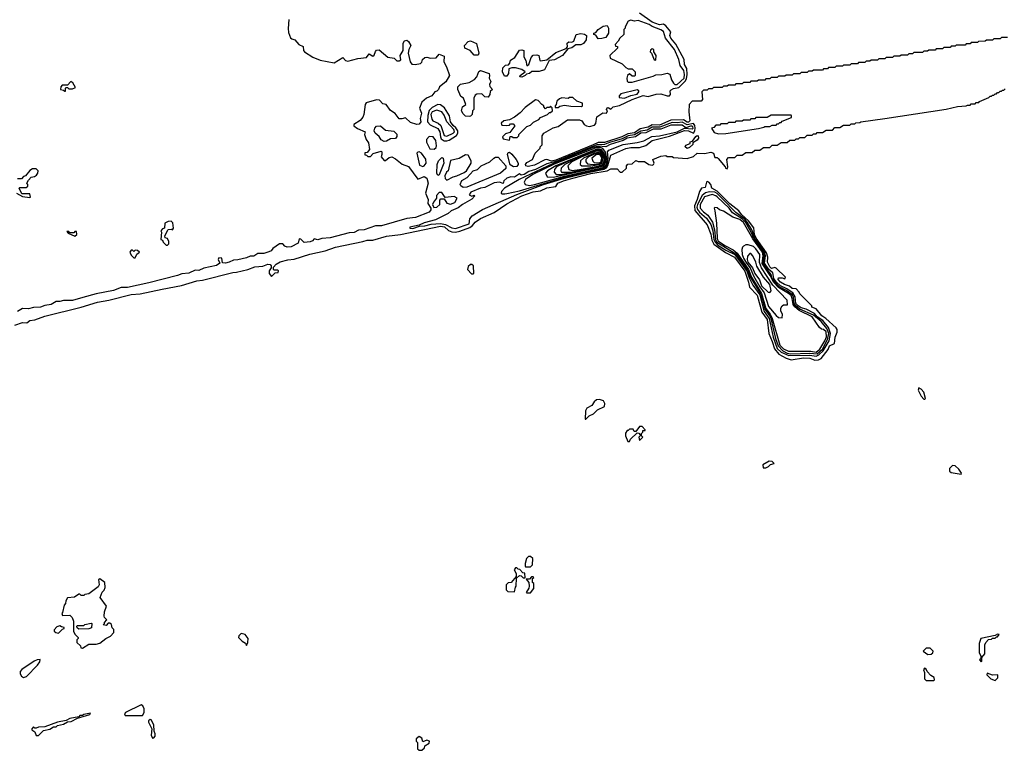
# Model space of a CAD drawing. Extents: x 2889633 to 3052318, y 540750 to 918690.
# Tile 501 of 656: x 2990304 to 2998169, y 792302 to 798142. Entities that reach past the tile are written whole.
import ezdxf

# ---------------------------------------------------------------- set-up
doc = ezdxf.new("R2010")
doc.units = 0

msp = doc.modelspace()

# ---------------------------------------------------------------- linework, layer by layer
at = {"layer": '0CON02XD'}
for points in [[(2992453.8, 798145), (2992447.7, 798072.3), (2992450.3, 798040.3), (2992467.5, 797997.5), (2992478.3, 797988.3), (2992502.5, 797982.5), (2992533.6, 797943.6), (2992568.3, 797928.3), (2992570, 797895), (2992580, 797885), (2992645, 797843.1), (2992705, 797818.6), (2992815, 797796.7), (2992885, 797840), (2992907, 797817), (2992925, 797810), (2993005, 797832.5), (2993075, 797840), (2993095, 797870), (2993125, 797850), (2993135, 797860), (2993145, 797887.5), (2993155, 797897.5), (2993175, 797902.5), (2993243.9, 797843.9), (2993293.9, 797833.9), (2993315, 797813.3), (2993335, 797812.5), (2993347.5, 797822.5), (2993342.5, 797855), (2993367.5, 797895), (2993367.5, 797955), (2993377, 797973), (2993395, 797977.5), (2993409.3, 797969.3), (2993427.5, 797935), (2993412.5, 797905), (2993407.5, 797875), (2993422.5, 797805), (2993437, 797787), (2993463.6, 797783.6), (2993505, 797793.3), (2993515.9, 797804.1), (2993522.5, 797825), (2993540.8, 797839.2), (2993555, 797842), (2993585, 797833.8), (2993631.7, 797838.3), (2993655, 797867.5), (2993695, 797850), (2993691.2, 797805), (2993712, 797765), (2993736.7, 797695), (2993706.7, 797645), (2993657.5, 797605), (2993650, 797585), (2993635, 797570), (2993620, 797565), (2993596.4, 797533.6), (2993552.5, 797515), (2993516.1, 797483.9), (2993498, 797435), (2993512, 797395), (2993503.6, 797353.6), (2993506.7, 797325), (2993495, 797306.7), (2993475, 797306), (2993425, 797321.4), (2993385, 797358.8), (2993355, 797349.2), (2993335, 797351.2), (2993301.7, 797391.7), (2993265, 797417.5), (2993230, 797465), (2993205, 797470), (2993177.9, 797497.9), (2993155, 797501.9), (2993072.3, 797477.7), (2993063.3, 797465), (2993053.3, 797385), (2993045, 797362.5), (2993024.1, 797335.9), (2992972.5, 797305), (2992973.6, 797293.6), (2993002.4, 797272.4), (2993062.5, 797245), (2993057.5, 797225), (2993070, 797185), (2993088.8, 797158.8), (2993096.7, 797105), (2993078.3, 797081.7), (2993061.7, 797078.3), (2993061.7, 797061.7), (2993075, 797060), (2993085, 797050), (2993105, 797050), (2993126.4, 797073.6), (2993191.7, 797091.7), (2993197.5, 797085), (2993197.5, 797065), (2993190, 797045), (2993215, 797016.7), (2993225, 797016.7), (2993255, 797042), (2993275, 797047.5), (2993305, 797030), (2993358.9, 796988.9), (2993408.3, 796968.3), (2993485, 796866.7), (2993535, 796890), (2993555, 796876.7), (2993565.8, 796835.8), (2993546.2, 796755), (2993566.2, 796705), (2993562.7, 796672.7), (2993586.9, 796635), (2993587.1, 796622.9), (2993575.8, 796604.2), (2993465, 796562.5), (2993395, 796552), (2993195, 796495.6), (2993145, 796493.8), (2993055, 796464), (2993011.2, 796458.8), (2992975, 796442.5), (2992935, 796440), (2992785, 796398.6), (2992716.4, 796393.6), (2992683.9, 796383.9), (2992655, 796390), (2992642.5, 796375), (2992625, 796366.7), (2992575, 796362.5), (2992548.3, 796388.3), (2992535, 796390), (2992527.5, 796355), (2992472.7, 796327.3), (2992440, 796325), (2992421.7, 796331.7), (2992405, 796350), (2992378.3, 796351.7), (2992327, 796313), (2992312.5, 796295), (2992295, 796286.7), (2992255, 796273.8), (2992205, 796273.3), (2992175, 796252), (2992145, 796253.3), (2992115, 796240), (2992045, 796222), (2992010.7, 796219.3), (2991977, 796203), (2991946.4, 796196.4), (2991925, 796200), (2991917.5, 796237.5), (2991895, 796240), (2991890, 796225), (2991902.5, 796195), (2991875, 796178), (2991775, 796156.7), (2991735, 796138), (2991705, 796140), (2991654.2, 796115.8), (2991597.7, 796112.3), (2991565, 796097.1), (2991335, 796039.2), (2991165, 796001.2), (2991115, 796001.2), (2991052.7, 795977.3), (2990915, 795951.2), (2990807.7, 795922.3), (2990725, 795899.2), (2990655, 795898.8), (2990625, 795890), (2990595, 795890), (2990554.1, 795865.9), (2990505, 795858), (2990470, 795845), (2990415, 795842), (2990375, 795830.8), (2990327, 795833), (2990285, 795810)], [(2998195, 798000), (2998145, 798000), (2998135, 797990), (2998085, 797990), (2998075, 797980), (2998025, 797980), (2998015, 797970), (2997961.7, 797968.3), (2997955, 797960), (2997905, 797960), (2997895, 797950), (2997865, 797950), (2997855, 797940), (2997785, 797940), (2997775, 797930), (2997745, 797930), (2997735, 797920), (2997685, 797920), (2997675, 797910), (2997625, 797910), (2997615, 797900), (2997565, 797900), (2997555, 797890), (2997525, 797890), (2997515, 797880), (2997445, 797880), (2997435, 797870), (2997405, 797870), (2997395, 797860), (2997345, 797860), (2997335, 797850), (2997285, 797850), (2997275, 797840), (2997225, 797840), (2997215, 797830), (2997165, 797830), (2997155, 797820), (2997105, 797820), (2997095, 797810), (2997065, 797810), (2997055, 797800), (2997005, 797800), (2996995, 797790), (2996945, 797790), (2996935, 797780), (2996885, 797780), (2996875, 797770), (2996825, 797770), (2996815, 797760), (2996765, 797760), (2996755, 797750), (2996725, 797750), (2996715, 797740), (2996645, 797740), (2996635, 797730), (2996605, 797730), (2996595, 797720), (2996545, 797720), (2996535, 797710), (2996485, 797710), (2996475, 797700), (2996425, 797700), (2996415, 797690), (2996365, 797690), (2996355, 797680), (2996305, 797680), (2996295, 797670), (2996265, 797670), (2996255, 797660), (2996205, 797660), (2996195, 797650), (2996145, 797650), (2996135, 797640), (2996085, 797640), (2996075, 797630), (2996025, 797630), (2996015, 797620), (2995965, 797620), (2995955, 797610), (2995925, 797610), (2995915, 797600), (2995845, 797600), (2995835, 797590), (2995805, 797590), (2995795, 797580), (2995765, 797580), (2995752.5, 797565), (2995756.7, 797505), (2995748.3, 797491.7), (2995675, 797490), (2995652.5, 797465), (2995648.8, 797405), (2995656, 797335), (2995645, 797323.1), (2995635, 797322.2), (2995605, 797341.9), (2995505, 797340), (2995415, 797300), (2995355, 797303.3), (2995325, 797284.4), (2995261.1, 797268.9), (2995215, 797238.9), (2995160.8, 797229.2), (2995113.3, 797205), (2994975, 797160.9), (2994925, 797161.2), (2994885, 797142.8), (2994585, 797019.1), (2994552.4, 797012.4), (2994515, 797026), (2994497.3, 797022.7), (2994415, 796980.8), (2994365, 796968), (2994346.7, 796975), (2994343.9, 796986.1), (2994355, 797000), (2994400, 797025), (2994420, 797075), (2994460, 797115), (2994460, 797125), (2994477, 797143), (2994477, 797213), (2994490, 797235), (2994565, 797277.5), (2994605, 797290), (2994678.3, 797341.7), (2994775, 797342.5), (2994793, 797333), (2994812.5, 797305), (2994830, 797295), (2994855, 797290), (2994895, 797298.8), (2994906.7, 797313.3), (2994914.3, 797365.7), (2994963, 797397), (2994990, 797395), (2995000, 797415), (2994990, 797425), (2994995, 797437.5), (2995005, 797440), (2995025, 797427.5), (2995044.2, 797445.8), (2995095, 797455.7), (2995195, 797504.2), (2995285, 797537.5), (2995325, 797527.5), (2995387, 797547), (2995425, 797550), (2995475, 797532.5), (2995495, 797532.5), (2995502.5, 797545), (2995500, 797575), (2995507, 797583), (2995525, 797593.3), (2995568.3, 797601.7), (2995619.4, 797650.6), (2995629.6, 797670.4), (2995634.4, 797705), (2995632, 797752), (2995614, 797785), (2995612, 797825), (2995545, 797946.7), (2995503.8, 797995), (2995496.2, 798015), (2995504.2, 798045), (2995465, 798093.8), (2995445, 798107.5), (2995415, 798102.5), (2995355, 798121.9), (2995253.6, 798193.6)], [(2995555, 797623.3), (2995611.9, 797675), (2995614.5, 797704.5), (2995608.9, 797735), (2995580, 797775), (2995570, 797825), (2995534.2, 797904.2), (2995462, 797995), (2995445, 798047.5), (2995425, 798062), (2995355, 798086.7), (2995332.5, 798105), (2995245, 798136.7), (2995215, 798130), (2995185, 798137.5), (2995165, 798130), (2995140, 798085), (2995140, 798075), (2995130, 798065), (2995130, 798025), (2995097.5, 797995), (2995085, 797970), (2995060, 797945), (2995061.7, 797931.7), (2995078.3, 797928.3), (2995080, 797915), (2995017.5, 797855), (2995020, 797835), (2995115, 797790), (2995145, 797760), (2995165, 797750), (2995195, 797750), (2995220, 797725), (2995220, 797695), (2995215, 797690), (2995195, 797690), (2995175, 797710), (2995160, 797695), (2995152.5, 797675), (2995155, 797650), (2995165, 797642.5), (2995196.4, 797643.6), (2995365, 797690), (2995385, 797702.5), (2995433, 797703), (2995475, 797716.2), (2995497.1, 797707.1), (2995510.9, 797660.9), (2995525.8, 797635), (2995535.6, 797625.6), (2995555, 797623.3)], [(2994925, 797990), (2994905, 798020), (2994890, 798025), (2994890, 798035), (2994905, 798040), (2994923.8, 798065), (2994965, 798091.2), (2994995, 798096.7), (2995006.7, 798075), (2995007.5, 798035), (2994985, 798000), (2994955, 797992.5), (2994925, 797990)], [(2993965, 797860), (2993935, 797860), (2993902.5, 797895), (2993858.8, 797915), (2993856.7, 797935), (2993885, 797967.5), (2993905, 797972.5), (2993953, 797953), (2993972.5, 797875), (2993965, 797860)], [(2994315, 797682.5), (2994300, 797685), (2994302.5, 797695), (2994340, 797725), (2994313.9, 797743.9), (2994265, 797757.5), (2994235, 797757.5), (2994211.7, 797748.3), (2994207, 797713), (2994195, 797690), (2994175, 797690), (2994160, 797725), (2994161.7, 797758.3), (2994185, 797780), (2994208.3, 797781.7), (2994220, 797795), (2994225, 797820), (2994259.3, 797840.7), (2994295, 797897.5), (2994315, 797902.5), (2994330, 797895), (2994330, 797845), (2994347, 797817), (2994355, 797772.5), (2994370, 797785), (2994389.3, 797840.7), (2994405, 797860), (2994435, 797862.5), (2994450, 797855), (2994457.5, 797817.5), (2994465, 797812.5), (2994515, 797822.5), (2994585, 797879.2), (2994668.3, 797911.7), (2994680, 797925), (2994676.7, 797955), (2994690, 797965), (2994715, 797963.3), (2994729.3, 797970.7), (2994750, 798025), (2994785, 798033.3), (2994815, 798027.5), (2994832.5, 798015), (2994828.8, 797981.2), (2994808.1, 797951.9), (2994785, 797941.2), (2994745, 797942.5), (2994715, 797917.5), (2994681.7, 797908.3), (2994640, 797855), (2994575, 797822), (2994533.3, 797816.7), (2994495, 797742.5), (2994453, 797727), (2994395, 797727.5), (2994375, 797712.5), (2994351.7, 797708.3), (2994340, 797695), (2994315, 797682.5)], [(2995385, 797820), (2995387, 797857), (2995370, 797885), (2995370, 797905), (2995355, 797910), (2995341.7, 797898.3), (2995340, 797885), (2995350, 797875), (2995371.7, 797821.7), (2995385, 797820)], [(2993895, 797367.5), (2993865, 797370), (2993845, 797390), (2993833, 797413), (2993840, 797445), (2993867.5, 797465), (2993850, 797515), (2993828.3, 797528.3), (2993802.5, 797585), (2993802.5, 797605), (2993825, 797627.5), (2993895, 797640), (2993936.1, 797663.9), (2993954.2, 797685.8), (2993971.7, 797728.3), (2993985, 797737.5), (2994053.6, 797713.6), (2994057.5, 797695), (2994052.5, 797675), (2994067.5, 797647.5), (2994057.5, 797625), (2994058.3, 797608.3), (2994080, 797585), (2994061.7, 797568.3), (2994060, 797545), (2994045, 797522.5), (2994020, 797525), (2993995, 797550), (2993955, 797547.5), (2993940.7, 797539.3), (2993930, 797515), (2993930, 797425), (2993920, 797415), (2993917.5, 797385), (2993905, 797372.5), (2993895, 797367.5)], [(2990670, 797570), (2990670, 797595), (2990675, 797600), (2990685, 797600), (2990695, 797590), (2990725, 797590), (2990748.3, 797601.7), (2990728.3, 797638.3), (2990712.5, 797647.5), (2990685, 797620), (2990641.7, 797618.3), (2990633, 797607), (2990630, 797585), (2990655, 797580), (2990665, 797570), (2990670, 797570)], [(2995135, 797514), (2995185, 797536.7), (2995235, 797547.5), (2995250, 797565), (2995250, 797575), (2995235, 797582.5), (2995105, 797550), (2995092.5, 797535), (2995091.7, 797521.7), (2995135, 797514)], [(2997215, 797352.5), (2997703, 797427), (2997795, 797447.5), (2997865, 797453.3), (2997875, 797460), (2997895, 797460), (2997905, 797470), (2997935, 797470), (2997945, 797480), (2997965, 797480), (2997971.7, 797488.3), (2998045, 797520), (2998055, 797530), (2998065, 797530), (2998075, 797540), (2998085, 797540), (2998095, 797550), (2998105, 797550), (2998115, 797560), (2998125, 797560), (2998135, 797570), (2998145, 797570), (2998155, 797580), (2998165, 797580), (2998175, 797590)], [(2994215, 797180), (2994221.7, 797208.3), (2994235, 797210), (2994245, 797200), (2994278.3, 797201.7), (2994290, 797215), (2994290, 797225), (2994355, 797290), (2994385, 797300), (2994407, 797323), (2994450, 797345), (2994465, 797360), (2994520, 797385), (2994535, 797400), (2994545, 797400), (2994560, 797415), (2994558.3, 797438.3), (2994545, 797450), (2994535, 797440), (2994515, 797440), (2994505, 797430), (2994490, 797445), (2994490, 797455), (2994473.6, 797463.6), (2994445, 797497.5), (2994425, 797502.5), (2994340.7, 797439.3), (2994301.7, 797398.3), (2994255, 797362.5), (2994217, 797343), (2994170, 797335), (2994150, 797315), (2994155, 797300), (2994195, 797297.5), (2994215, 797300), (2994225, 797310), (2994245, 797310), (2994260, 797295), (2994218.3, 797241.7), (2994185, 797230), (2994160, 797205), (2994165, 797190), (2994215, 797180)], [(2994605, 797440), (2994618.3, 797451.7), (2994655, 797460), (2994705, 797450), (2994791.7, 797448.3), (2994800, 797455), (2994800, 797475), (2994755, 797491.2), (2994721.7, 797521.7), (2994695, 797520), (2994685, 797512.5), (2994635, 797517.5), (2994615, 797510), (2994595, 797490), (2994590, 797465), (2994580, 797455), (2994581.7, 797441.7), (2994605, 797440)], [(2993715, 797173.3), (2993735, 797180), (2993792.7, 797217.3), (2993804, 797235), (2993802.5, 797255), (2993788.8, 797278.8), (2993765, 797297.1), (2993744.4, 797325), (2993736, 797375), (2993698.1, 797438.1), (2993665, 797461.2), (2993645, 797463.8), (2993599.5, 797440.5), (2993575, 797416.7), (2993563.1, 797376.9), (2993562, 797325), (2993581.7, 797301.7), (2993645, 797272.5), (2993660, 797245), (2993663.8, 797205), (2993671.2, 797191.2), (2993695, 797173.3), (2993715, 797173.3)], [(2993715, 797212), (2993767.5, 797235), (2993775.6, 797245), (2993771.9, 797265), (2993715.8, 797325), (2993695, 797380), (2993675, 797406.7), (2993635, 797418), (2993598.8, 797405), (2993586.9, 797385), (2993595, 797347.5), (2993605, 797333.3), (2993646, 797316), (2993668, 797298), (2993695, 797217.5), (2993715, 797212)], [(2990265, 795702), (2990325, 795720.8), (2990361.7, 795718.3), (2990385, 795739.2), (2990425, 795743.8), (2990505, 795772), (2990795, 795844), (2990925.8, 795884.2), (2991015, 795900), (2991195, 795946.2), (2991265, 795952), (2991440.8, 795989.2), (2991595, 796018.8), (2991720, 796055), (2991765, 796061.2), (2992005, 796121.2), (2992036.4, 796123.6), (2992125, 796146.2), (2992182.1, 796167.9), (2992246.4, 796173.6), (2992285, 796188), (2992305, 796186.7), (2992312.5, 796175), (2992311.7, 796158.3), (2992297.5, 796135), (2992297.5, 796115), (2992315, 796090), (2992345, 796120), (2992368.3, 796121.7), (2992370, 796135), (2992365, 796140), (2992335, 796140), (2992330, 796145), (2992330, 796165), (2992351.7, 796188.3), (2992385, 796206), (2992445, 796223.8), (2992495, 796228), (2992621.7, 796268.3), (2992745, 796293.8), (2992825, 796324), (2993045, 796370), (2993080.5, 796379.5), (2993125, 796381.2), (2993235, 796412), (2993345, 796424.2), (2993665, 796493.1), (2993696.9, 796486.9), (2993728.3, 796458.3), (2993755, 796445.8), (2993786, 796444), (2993819.2, 796450.8), (2993898.3, 796481.7), (2993921.4, 796498.6), (2993941.2, 796525), (2993985, 796552.5), (2994095, 796600), (2994195, 796670), (2994315.8, 796734.2), (2994405, 796766.2), (2994465, 796773.3), (2994515, 796797.5), (2994585, 796810), (2994602.5, 796835), (2994647.5, 796855), (2994722.5, 796875), (2994865, 796912.5), (2994996.4, 796933.6), (2995025, 796950), (2995075, 796950), (2995100, 796925), (2995115, 796923.3), (2995150, 796955), (2995150, 796975), (2995161.7, 796988.3), (2995195, 796990), (2995225, 797017.5), (2995245, 797010), (2995295, 797010), (2995330, 796985), (2995355, 796980), (2995367.5, 796985), (2995372.5, 796995), (2995360, 797025), (2995425, 797052.5), (2995465, 797057.5), (2995475, 797050), (2995515, 797050), (2995525, 797040), (2995635, 797033.8), (2995685, 797050), (2995715, 797076.7), (2995775, 797073.3), (2995825, 797082.5), (2995846.1, 797076.1), (2995855, 797040), (2995875, 797040), (2995883, 797033), (2995940, 796965), (2995942.5, 796955), (2995955, 796950), (2995960, 796965), (2995952.5, 797025), (2995965, 797040), (2996015, 797040), (2996035, 797060), (2996075, 797060), (2996105, 797080), (2996155, 797080), (2996175, 797100), (2996215, 797100), (2996245, 797120), (2996295, 797120), (2996315, 797140), (2996355, 797140), (2996385, 797160), (2996435, 797160), (2996455, 797180), (2996495, 797180), (2996505, 797190), (2996525, 797190), (2996535, 797200), (2996575, 797200), (2996595, 797220), (2996635, 797220), (2996645, 797230), (2996665, 797230), (2996675, 797240), (2996715, 797240), (2996745, 797260), (2996795, 797260), (2996815, 797280), (2996855, 797280), (2996885, 797300), (2996935, 797300), (2996945, 797310), (2996975, 797310), (2996983, 797317), (2997015, 797320), (2997023.6, 797326.4), (2997215, 797352.5)], [(2995885, 797230), (2995945, 797233.8), (2996206.4, 797273.6), (2996247, 797283), (2996255, 797290), (2996295, 797290), (2996315, 797300), (2996345, 797300), (2996355, 797310), (2996365, 797310), (2996375, 797320), (2996385, 797320), (2996395, 797330), (2996468.3, 797361.7), (2996470, 797375), (2996465, 797380), (2996305, 797380), (2996275, 797360), (2996185, 797360), (2996175, 797350), (2996145, 797350), (2996135, 797340), (2996085, 797340), (2996075, 797330), (2996025, 797330), (2996015, 797320), (2995965, 797320), (2995955, 797310), (2995905, 797310), (2995895, 797300), (2995865, 797300), (2995848.3, 797281.7), (2995830, 797275), (2995850.7, 797240.7), (2995885, 797230)], [(2993215, 797170), (2993191.2, 797181.2), (2993175, 797207.5), (2993143.3, 797235), (2993136.2, 797255), (2993140, 797275), (2993155, 797292.5), (2993185, 797294.2), (2993225, 797260), (2993291.7, 797251.7), (2993317.1, 797227.1), (2993315, 797207.5), (2993305, 797194), (2993265, 797189.2), (2993235, 797171.2), (2993215, 797170)], [(2993443.9, 796473.9), (2993498.3, 796491.7), (2993540, 796495), (2993591.2, 796508.8), (2993665, 796513.3), (2993703.9, 796506.1), (2993755, 796478.8), (2993785, 796474.2), (2993895, 796510), (2993898.3, 796551.7), (2993917.5, 796575), (2994000, 796625), (2994273.9, 796746.1), (2994488, 796825), (2994655.3, 796875.3), (2994856.2, 796925), (2994972.8, 796947.2), (2994990.5, 796959.5), (2995002.2, 796977.8), (2995025, 797058.8), (2995145, 797112), (2995185, 797122), (2995215, 797120.8), (2995255, 797122), (2995305, 797136), (2995355, 797175.7), (2995495, 797210.6), (2995615, 797255.4), (2995646.7, 797255), (2995685, 797236.2), (2995696.9, 797253.1), (2995699.1, 797275), (2995697.4, 797297.4), (2995685, 797312.9), (2995635, 797302.9), (2995595, 797322.2), (2995555, 797317.5), (2995515, 797321.1), (2995416, 797284), (2995355, 797283.8), (2995315, 797260.4), (2995265, 797252.5), (2995215, 797222.3), (2995165, 797213.2), (2995115, 797189.6), (2995015, 797161.5), (2994975, 797143.8), (2994915, 797142.2), (2994690.3, 797050.3), (2994595, 797012.2), (2994515, 796990), (2994423.3, 796945), (2994370, 796930), (2994334.2, 796904.2), (2994310.5, 796900.5), (2994295, 796910), (2994255, 796882.5), (2994226.4, 796886.4), (2994195, 796876.2), (2994170, 796855), (2994165, 796833.3), (2994135, 796842.5), (2994095, 796838), (2994018.8, 796801.2), (2993985, 796796.2), (2993907.5, 796765), (2993893.3, 796743.3), (2993915, 796732.5), (2993935, 796740), (2993940, 796735), (2993915, 796707.5), (2993840, 796665), (2993805, 796637.5), (2993750, 796615), (2993725, 796592.5), (2993625, 796542.5), (2993535, 796517.5), (2993495, 796500), (2993420, 796485), (2993420, 796475), (2993443.9, 796473.9)], [(2994155, 796750), (2994178.3, 796751.7), (2994195, 796752.5), (2994295, 796773.3), (2994658.6, 796885), (2994965.8, 796954.2), (2994988.5, 796971.5), (2994997.2, 796992.8), (2995004.1, 797035), (2994998.6, 797085), (2995010, 797100), (2995125, 797143.8), (2995235, 797160), (2995290, 797175), (2995352, 797208), (2995415, 797214.3), (2995555, 797246.4), (2995615, 797274.4), (2995675, 797269.2), (2995682, 797275), (2995681.4, 797285), (2995675, 797292.5), (2995661.7, 797291.7), (2995625, 797277.5), (2995595, 797298.6), (2995505, 797298.9), (2995425, 797267.8), (2995365, 797266.7), (2995305, 797236.9), (2995265, 797235.5), (2995222.8, 797207.2), (2995156.7, 797195), (2995125, 797175.6), (2995020, 797145), (2994985, 797125.7), (2994925, 797132.2), (2994885, 797121.3), (2994566.1, 796993.9), (2994293.9, 796866.1), (2994177.5, 796795), (2994151.7, 796768.3), (2994150, 796755), (2994155, 796750)], [(2993615, 797108.8), (2993629.2, 797120.8), (2993633.8, 797135), (2993627.7, 797177.7), (2993606.7, 797205), (2993575, 797210), (2993554.1, 797185.9), (2993552.5, 797162.5), (2993580, 797110), (2993615, 797108.8)], [(2995635, 797112.5), (2995620, 797125), (2995625, 797140), (2995658.3, 797151.7), (2995660, 797165), (2995678.3, 797171.7), (2995705, 797210), (2995715, 797217.5), (2995723, 797213), (2995726, 797195), (2995715, 797180), (2995681.7, 797158.3), (2995680, 797145), (2995655, 797120), (2995635, 797112.5)], [(2994375, 796816.2), (2994415, 796824.6), (2994655, 796890.5), (2994965, 796960.8), (2994987.2, 796982.8), (2994996.8, 797025), (2994983.6, 797083.6), (2994962.1, 797112.1), (2994941.5, 797121.5), (2994915, 797121.7), (2994572.2, 796987.8), (2994402.5, 796905), (2994343.3, 796865), (2994332.5, 796845), (2994340, 796825), (2994375, 796816.2)], [(2994565, 796884.7), (2994955, 796967.9), (2994975.8, 796984.2), (2994983.2, 797005), (2994986.8, 797035), (2994977.1, 797067.1), (2994951, 797101), (2994935, 797108.4), (2994915, 797108.2), (2994585, 796975.2), (2994520, 796935), (2994503.3, 796915), (2994516.4, 796886.4), (2994565, 796884.7)], [(2994625, 796904.2), (2994955, 796972.9), (2994972.3, 796987.7), (2994980.9, 797015), (2994982.3, 797035), (2994973.5, 797063.5), (2994946.9, 797096.9), (2994915, 797102.4), (2994795, 797058.3), (2994653.5, 796995), (2994591.9, 796965), (2994576.2, 796945), (2994573.3, 796925), (2994590, 796905), (2994625, 796904.2)], [(2993525, 796970), (2993535, 796973.3), (2993551.2, 796995), (2993547.7, 797027.7), (2993512.5, 797075), (2993495, 797086.7), (2993485, 797083.3), (2993476.7, 797075), (2993498.3, 796978.3), (2993525, 796970)], [(2993645, 796897.5), (2993636.7, 796915), (2993639.2, 796985), (2993648, 797015), (2993675, 797040), (2993686.7, 797035), (2993690.8, 796995), (2993655, 796902.5), (2993645, 796897.5)], [(2993715, 796860), (2993765, 796887.5), (2993795, 796893.3), (2993855, 796921.2), (2993873.3, 796935), (2993910, 796995), (2993908.9, 797015), (2993885, 797058.8), (2993865, 797061.2), (2993815, 797032), (2993744.1, 797015.9), (2993726.7, 796935), (2993713.3, 796925), (2993700, 796895), (2993703, 796873), (2993715, 796860)], [(2993845, 796801.2), (2993826.7, 796815), (2993823.3, 796825), (2993835, 796856.7), (2993878.8, 796881.2), (2993925, 796933.3), (2993960, 796945), (2993990, 796975), (2994060, 797005), (2994090, 797035), (2994105, 797042.5), (2994125, 797042.5), (2994187.5, 796975), (2994187.3, 796952.7), (2994144.2, 796915.8), (2993875, 796804), (2993845, 796801.2)], [(2994247.3, 796967.3), (2994221.7, 796981.7), (2994201.2, 797065), (2994205, 797080), (2994215, 797082.5), (2994235, 797068.8), (2994269.2, 797025), (2994286, 796995), (2994285.8, 796984.2), (2994275, 796968.8), (2994247.3, 796967.3)], [(2994705, 796924.8), (2994955, 796978), (2994971.1, 796995), (2994978.2, 797025), (2994966.8, 797066.8), (2994936.1, 797096.1), (2994905, 797094.6), (2994795, 797052.4), (2994656.9, 796985), (2994628.8, 796955), (2994626.7, 796935), (2994632.5, 796925), (2994705, 796924.8)], [(2994716.6, 796936.6), (2994775, 796944.5), (2994935, 796974.9), (2994955, 796983.3), (2994966.3, 796995), (2994974, 797025), (2994962.8, 797065), (2994935, 797091), (2994909.4, 797090.6), (2994795, 797046.4), (2994714.5, 797005), (2994682, 796975), (2994690, 796945), (2994716.6, 796936.6)], [(2994793.3, 796973.3), (2994865, 796973.9), (2994935, 796984.9), (2994955, 796996.1), (2994965.3, 797035), (2994945, 797072.6), (2994925, 797081.8), (2994895, 797075.4), (2994806.9, 797035), (2994782.5, 797015), (2994781.2, 796985), (2994793.3, 796973.3)], [(2994885, 796984.4), (2994935, 796991.5), (2994955, 797005.4), (2994957.3, 797045), (2994935, 797072.7), (2994915, 797075.4), (2994887.5, 797065), (2994847.1, 797045), (2994826.2, 797025), (2994826.1, 797006.1), (2994839.5, 796989.5), (2994885, 796984.4)], [(2994925, 796998.2), (2994945, 797004.8), (2994953.8, 797035), (2994945, 797054.6), (2994932.9, 797065), (2994910, 797065), (2994873.8, 797035), (2994880.5, 797010.5), (2994891.3, 797001.3), (2994925, 796998.2)], [(2990385, 796720), (2990390, 796725), (2990385, 796750), (2990321.7, 796751.7), (2990300, 796795), (2990305, 796800), (2990355, 796800), (2990368.3, 796811.7), (2990370, 796825), (2990360, 796835), (2990375, 796860), (2990395, 796882.5), (2990421.7, 796888.3), (2990439.3, 796900.7), (2990447.5, 796915), (2990450, 796935), (2990435, 796950), (2990405, 796950), (2990383.6, 796936.4), (2990350, 796895), (2990335, 796890), (2990318.3, 796871.7), (2990285, 796870)], [(2996655, 795420), (2996685, 795423.8), (2996706.7, 795435), (2996762.5, 795507.5), (2996773.3, 795535), (2996813.3, 795555), (2996818.8, 795605), (2996832.5, 795645), (2996832.5, 795665), (2996825, 795680), (2996743.9, 795753.9), (2996710, 795775), (2996665, 795830), (2996630, 795845), (2996630, 795855), (2996535, 795950), (2996530, 795965), (2996505, 795990), (2996475, 795993.8), (2996452.5, 796012.5), (2996412.5, 796025), (2996380, 796045), (2996363.3, 796065), (2996365, 796080), (2996395, 796080), (2996415, 796070), (2996420, 796085), (2996345, 796157.5), (2996335, 796162.5), (2996310, 796155), (2996295, 796167.5), (2996277.5, 796205), (2996278.6, 796245), (2996268.9, 796278.9), (2996186.6, 796395), (2996174.2, 796425), (2996168.1, 796478.1), (2996125.6, 796535), (2996070, 796585), (2996048.8, 796615), (2995975, 796670.9), (2995875, 796770.5), (2995832.5, 796795), (2995823.3, 796825), (2995807.5, 796845), (2995795, 796850), (2995790, 796845), (2995778.3, 796801.7), (2995750, 796795), (2995735, 796770), (2995715.8, 796705), (2995692.9, 796655), (2995696.7, 796616.7), (2995795, 796502.5), (2995825, 796427.5), (2995831.1, 796381.1), (2995848.5, 796348.5), (2995942.2, 796282.2), (2996014, 796245), (2996095, 796131.2), (2996126, 796045), (2996133.3, 796005), (2996195, 795940), (2996230.8, 795805), (2996274, 795745), (2996286.7, 795635), (2996315, 795570), (2996332.1, 795512.1), (2996368.1, 795468.1), (2996425, 795436.2), (2996466.4, 795423.6), (2996565, 795438.8), (2996615, 795436.2), (2996655, 795420)], [(2990277, 796757), (2990325, 796730), (2990385, 796720)], [(2993612, 796642), (2993635, 796643.1), (2993659.2, 796665), (2993660.7, 796699.3), (2993668.3, 796711.7), (2993695, 796710), (2993715.6, 796675.6), (2993745, 796668.6), (2993780, 796680), (2993797.5, 796715), (2993775, 796728), (2993702.5, 796722.5), (2993675, 796760), (2993655, 796760), (2993633, 796737), (2993632.5, 796715), (2993608, 796685), (2993601.4, 796665), (2993612, 796642)], [(2996665, 795453.5), (2996687.6, 795462.4), (2996721.5, 795495), (2996768.5, 795575), (2996781.5, 795635), (2996763.4, 795683.4), (2996718.2, 795738.2), (2996675, 795768.5), (2996653.1, 795793.1), (2996585, 795828.9), (2996545, 795839.6), (2996522.2, 795855), (2996503.8, 795875), (2996497.1, 795927.1), (2996478.9, 795958.9), (2996431.9, 795991.9), (2996380.6, 796015), (2996345, 796047.8), (2996328.2, 796075), (2996318.6, 796118.6), (2996287.3, 796145), (2996254.2, 796195), (2996261.6, 796255), (2996253.5, 796285), (2996182.4, 796385), (2996152.7, 796462.7), (2996115.4, 796525), (2996096.7, 796546.7), (2996025, 796600), (2995915, 796714.4), (2995875, 796752.5), (2995855, 796762.7), (2995815, 796766.7), (2995781.8, 796758.2), (2995753.9, 796736.1), (2995717.5, 796665), (2995712.5, 796645), (2995716.7, 796625), (2995733.4, 796603.4), (2995790.8, 796555), (2995825, 796506), (2995839.6, 796455), (2995849.3, 796385), (2995860.6, 796360.6), (2995881.2, 796341.2), (2995945, 796301.2), (2996015.5, 796265), (2996110.7, 796135), (2996129.7, 796079.7), (2996160.9, 796020.9), (2996215, 795944.2), (2996250.4, 795810.4), (2996291.5, 795755), (2996322.7, 795605), (2996354.4, 795515), (2996385, 795484.4), (2996448.3, 795458.3), (2996615, 795462.1), (2996665, 795453.5)], [(2996675, 795471.5), (2996715, 795509.4), (2996757.3, 795585), (2996767.3, 795635), (2996750, 795675), (2996705, 795730), (2996645, 795780.9), (2996535, 795829.6), (2996504, 795854), (2996490, 795875), (2996483.8, 795923.8), (2996473.1, 795945), (2996428.5, 795978.5), (2996374.6, 796005), (2996335, 796043.3), (2996315.3, 796075), (2996306.7, 796106.7), (2996274.2, 796145), (2996243.3, 796195), (2996251.9, 796255), (2996245.2, 796285), (2996170.7, 796390.7), (2996145, 796450.6), (2996100.8, 796525), (2996075, 796549.6), (2995997.7, 796597.7), (2995970, 796635), (2995876.2, 796726.2), (2995865, 796735.8), (2995835, 796744), (2995775, 796726), (2995739.2, 796665), (2995740, 796635), (2995765, 796606.2), (2995800.9, 796580.9), (2995838.6, 796525), (2995854, 796464), (2995862.2, 796385), (2995871.8, 796365), (2996025, 796271.3), (2996116.7, 796145), (2996141, 796081), (2996225.7, 795945.7), (2996257.2, 795827.2), (2996299.7, 795765), (2996340.4, 795595), (2996361.2, 795535), (2996398.6, 795495), (2996435, 795477.7), (2996462.5, 795472.5), (2996615, 795476.2), (2996675, 795471.5)], [(2996665, 795484.6), (2996695, 795510), (2996735, 795576.7), (2996747, 795607), (2996745, 795646.7), (2996725, 795666.2), (2996708.3, 795668.3), (2996691.7, 795681.7), (2996635, 795767.1), (2996528.8, 795818.8), (2996495, 795846.2), (2996481.2, 795865), (2996475, 795913.8), (2996465, 795937.1), (2996444.4, 795955), (2996365, 796000.8), (2996324, 796044), (2996297.9, 796097.9), (2996234.1, 796194.1), (2996243.4, 796255), (2996236.5, 796285), (2996161, 796391), (2996085, 796520.8), (2996055, 796544.3), (2996000, 796565), (2995925, 796612.5), (2995893, 796623), (2995875, 796637.5), (2995855, 796640), (2995850, 796635), (2995857.5, 796615), (2995870, 796515), (2995874.6, 796395), (2995881.5, 796375), (2995940.8, 796335), (2996003.7, 796303.7), (2996035.6, 796275.6), (2996125.7, 796145.7), (2996149, 796085), (2996230.2, 795955), (2996264.8, 795834.8), (2996298.3, 795788.3), (2996314.2, 795755), (2996375, 795541.4), (2996405, 795510.6), (2996445, 795492.2), (2996623.4, 795493.4), (2996665, 795484.6)], [(2991485, 796340), (2991495, 796350), (2991495, 796370), (2991485, 796392.5), (2991465, 796400), (2991462.5, 796415), (2991490, 796465), (2991515, 796467.5), (2991525, 796462.5), (2991532.5, 796475), (2991527.5, 796517.5), (2991515, 796532.5), (2991490.7, 796529.3), (2991463.6, 796516.4), (2991460, 796475), (2991445, 796470), (2991430, 796455), (2991437.5, 796445), (2991430, 796385), (2991445, 796380), (2991450, 796365), (2991475, 796340), (2991485, 796340)], [(2990745, 796412.5), (2990760, 796425), (2990758.3, 796448.3), (2990745, 796450), (2990735, 796440), (2990705, 796440), (2990695, 796450), (2990680, 796450), (2990690, 796435), (2990745, 796412.5)], [(2996395, 795760), (2996397.5, 795785), (2996382.5, 795815), (2996383, 795837), (2996393.6, 795856.4), (2996405, 795862.5), (2996436.4, 795863.6), (2996435, 795900), (2996320, 796020), (2996228.4, 796158.4), (2996211.9, 796201.9), (2996215.7, 796265), (2996185, 796311.2), (2996165, 796328.8), (2996123, 796343), (2996105, 796342.5), (2996085, 796332.5), (2996076.4, 796323.6), (2996073.3, 796305), (2996075.8, 796265), (2996086.5, 796235), (2996108.2, 796195), (2996138.6, 796158.6), (2996165, 796094.4), (2996215, 796006.7), (2996249.4, 795959.4), (2996285, 795848.8), (2996345, 795776.7), (2996365, 795763.3), (2996395, 795760)], [(2991225, 796240), (2991240.7, 796269.3), (2991260, 796285), (2991245, 796297.5), (2991225, 796300), (2991215, 796290), (2991205, 796300), (2991195, 796300), (2991183, 796283), (2991195, 796260), (2991215, 796240), (2991225, 796240)], [(2996295, 795962.5), (2996307.5, 795975), (2996295.7, 796025), (2996246.2, 796085), (2996191.7, 796171.7), (2996183.3, 796205), (2996160, 796255), (2996145, 796272.5), (2996135, 796272.5), (2996117, 796253), (2996114.2, 796225.8), (2996120.8, 796205), (2996158.3, 796158.3), (2996175, 796113.3), (2996212, 796062), (2996230, 796015), (2996283.6, 795963.6), (2996295, 795962.5)], [(2993925, 796110), (2993930, 796115), (2993928.8, 796175), (2993915, 796186.7), (2993905, 796186.7), (2993885, 796170), (2993881.2, 796145), (2993911.7, 796111.7), (2993925, 796110)], [(2997535, 795110), (2997540, 795115), (2997525.8, 795165), (2997505, 795188.8), (2997485, 795200), (2997480.7, 795180.7), (2997503.9, 795133.9), (2997525, 795110), (2997535, 795110)], [(2994825, 794950), (2994853, 794977), (2994888.3, 794991.7), (2994920, 795025), (2994975, 795050), (2994976.7, 795075), (2994967.5, 795095), (2994935, 795106.7), (2994910, 795105), (2994891.7, 795088.3), (2994875, 795057.5), (2994833.6, 795036.4), (2994822.5, 795015), (2994820, 794950), (2994825, 794950)], [(2995175, 794770), (2995181.7, 794788.3), (2995235, 794840), (2995248.3, 794838.3), (2995260, 794825), (2995260, 794815), (2995250, 794805), (2995255, 794780), (2995280, 794805), (2995270, 794815), (2995270, 794835), (2995280, 794845), (2995281.7, 794858.3), (2995300, 794860), (2995300, 794865), (2995275, 794890), (2995255, 794890), (2995225, 794850), (2995211.7, 794851.7), (2995205, 794870), (2995175, 794870), (2995165, 794860), (2995155, 794860), (2995143, 794837), (2995142.5, 794815), (2995161.7, 794771.7), (2995175, 794770)], [(2996265, 794560), (2996285, 794570), (2996301.7, 794588.3), (2996330, 794595), (2996315, 794610), (2996290, 794615), (2996240, 794585), (2996241.7, 794561.7), (2996265, 794560)], [(2997825, 794510), (2997827, 794517), (2997805, 794550), (2997777, 794577), (2997755, 794580), (2997730, 794555), (2997730, 794535), (2997743, 794523), (2997825, 794510)], [(2994385, 793770), (2994400, 793785), (2994402.5, 793835), (2994385, 793852.5), (2994368.3, 793851.7), (2994353, 793837), (2994340, 793795), (2994340, 793775), (2994345, 793770), (2994385, 793770)], [(2994255, 793570), (2994263, 793607), (2994270, 793615), (2994271.7, 793678.3), (2994295, 793700), (2994308.3, 793698.3), (2994325, 793680), (2994340, 793680), (2994338.3, 793718.3), (2994321.7, 793721.7), (2994298.3, 793748.3), (2994285, 793750), (2994275, 793760), (2994265, 793760), (2994252.5, 793745), (2994270, 793715), (2994268.3, 793691.7), (2994230, 793645), (2994205, 793640), (2994190, 793625), (2994190, 793585), (2994201.7, 793571.7), (2994255, 793570)], [(2990805, 793120), (2990855, 793150), (2990915, 793150), (2990945, 793160), (2990993, 793197), (2991030, 793215), (2991057, 793243), (2991057, 793267), (2991041.7, 793281.7), (2991037, 793307), (2991025, 793320), (2991011.7, 793318.3), (2990995, 793300), (2990970, 793305), (2990980, 793315), (2990980, 793325), (2991000, 793345), (2990980, 793365), (2990977.5, 793375), (2990980.7, 793409.3), (2990997.5, 793455), (2990947.5, 793525), (2990963, 793567), (2990978.3, 793581.7), (2990986.7, 793605), (2990982.5, 793645), (2990945, 793672.5), (2990932.5, 793667.5), (2990937.5, 793625), (2990930.7, 793609.3), (2990856.1, 793553.9), (2990823, 793547), (2990815, 793540), (2990795, 793540), (2990785, 793550), (2990775, 793550), (2990742.3, 793527.7), (2990685, 793520), (2990673, 793497), (2990670, 793475), (2990658.3, 793461.7), (2990647, 793403), (2990640, 793395), (2990645, 793380), (2990703, 793383), (2990723.6, 793363.6), (2990732.5, 793335), (2990732.5, 793255), (2990745, 793230), (2990770, 793205), (2990770, 793195), (2990760, 793185), (2990760, 793165), (2990788.3, 793138.3), (2990791.7, 793121.7), (2990805, 793120)], [(2994385, 793560), (2994410, 793595), (2994410, 793635), (2994400, 793645), (2994400, 793675), (2994410, 793685), (2994405, 793690), (2994391.7, 793688.3), (2994375, 793670), (2994350, 793670), (2994370, 793645), (2994372.5, 793615), (2994371.7, 793598.3), (2994350, 793565), (2994355, 793560), (2994385, 793560)], [(2990615, 793240), (2990645, 793270), (2990660, 793275), (2990660, 793285), (2990638.3, 793288.3), (2990625, 793297.5), (2990600.7, 793289.3), (2990580, 793265), (2990580, 793255), (2990593, 793243), (2990615, 793240)], [(2990775, 793270), (2990761.7, 793281.7), (2990760, 793295), (2990765, 793300), (2990815, 793300), (2990823, 793307), (2990875, 793320), (2990880, 793315), (2990877.5, 793282.5), (2990855, 793273.3), (2990775, 793270)], [(2992115, 793140), (2992127, 793163), (2992130, 793195), (2992105, 793227.5), (2992073, 793237), (2992053, 793217), (2992052.5, 793205), (2992080, 793175), (2992108.3, 793158.3), (2992115, 793140)], [(2997985, 793010), (2997990, 793015), (2997990, 793045), (2998012.5, 793075), (2998012.5, 793145), (2998020, 793165), (2998041.7, 793188.3), (2998065, 793190), (2998075, 793200), (2998095, 793200), (2998105, 793210), (2998115, 793210), (2998128.3, 793228.3), (2998115, 793230), (2998095, 793220), (2997980, 793195), (2997967.5, 793155), (2997967.5, 793085), (2997980, 793055), (2997980, 793035), (2997970, 793025), (2997985, 793010)], [(2997558.3, 793068.3), (2997585, 793070), (2997598.3, 793081.7), (2997600, 793095), (2997575, 793120), (2997545, 793120), (2997520, 793095), (2997558.3, 793068.3)], [(2990335, 792883.3), (2990357.7, 792892.3), (2990445, 792982.5), (2990465, 793010), (2990468.3, 793028.3), (2990443, 793027), (2990420, 793015), (2990320.7, 792949.3), (2990308.3, 792931.7), (2990307.5, 792915), (2990317.5, 792895), (2990335, 792883.3)], [(2997605, 792860), (2997610, 792865), (2997607.5, 792885), (2997581.7, 792901.7), (2997551.7, 792931.7), (2997545, 792950), (2997531.7, 792958.3), (2997523.3, 792945), (2997530, 792925), (2997530, 792875), (2997545, 792860), (2997605, 792860)], [(2998095, 792860), (2998117, 792883), (2998116.7, 792906.7), (2998075, 792902.5), (2998031.7, 792918.3), (2998030, 792905), (2998060, 792875), (2998095, 792860)], [(2991285, 792580), (2991297.5, 792605), (2991297, 792633), (2991288.3, 792658.3), (2991275, 792666.7), (2991150, 792605), (2991140, 792595), (2991145, 792580), (2991285, 792580)], [(2990455, 792420), (2990495, 792460), (2990545, 792472.5), (2990575, 792490), (2990595, 792490), (2990605, 792500), (2990655, 792512.5), (2990685, 792530), (2990715, 792532.5), (2990765, 792560), (2990865, 792590), (2990870, 792600), (2990815, 792590), (2990805, 792580), (2990785, 792580), (2990775, 792570), (2990705, 792557.5), (2990675, 792540), (2990605, 792527.5), (2990505, 792490), (2990455, 792487.5), (2990435, 792480), (2990425, 792480), (2990415, 792490), (2990400, 792475), (2990400, 792465), (2990425, 792450), (2990435, 792420), (2990455, 792420)], [(2991365, 792400), (2991375, 792402.5), (2991386.7, 792415), (2991386.7, 792435), (2991377.5, 792455), (2991376.2, 792505), (2991355, 792547.5), (2991345, 792550), (2991333, 792537), (2991333, 792527), (2991360, 792475), (2991353.6, 792423.6), (2991365, 792400)], [(2993495, 792302.5), (2993515, 792303.3), (2993537.5, 792322.5), (2993540.7, 792339.3), (2993575, 792360), (2993576.7, 792375), (2993555, 792382.5), (2993525, 792370), (2993515, 792400), (2993495, 792412.5), (2993470, 792395), (2993470, 792375), (2993480, 792365), (2993480, 792315), (2993495, 792302.5)]]:
    msp.add_lwpolyline(points, dxfattribs=at)

doc.saveas('drawing.dxf')
